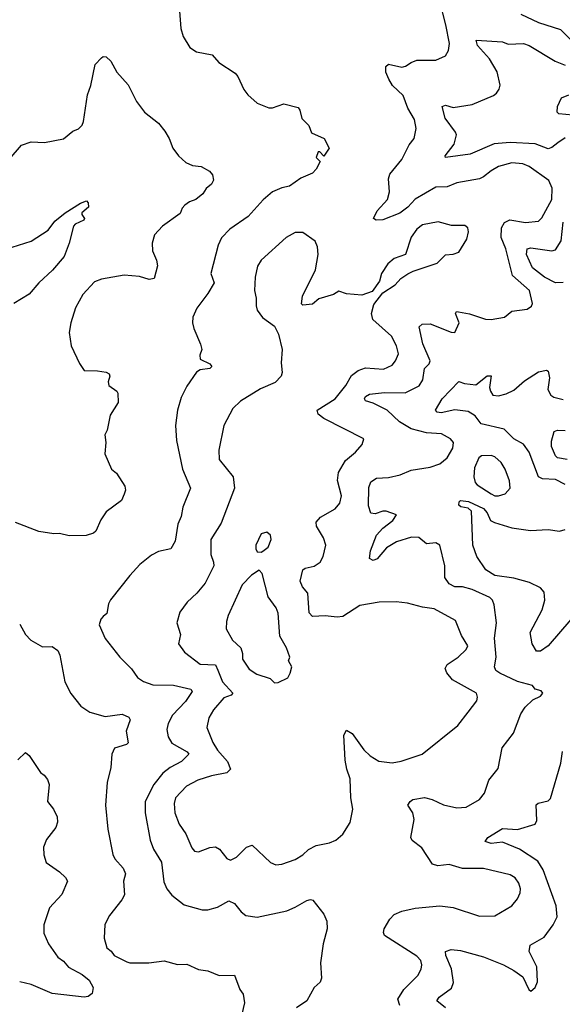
# Model space of a CAD drawing. Extents: x 1468344 to 1613994, y 525695 to 643861.
# Tile 402 of 427: x 1578415 to 1581270, y 627527 to 632711. Entities that reach past the tile are written whole.
import ezdxf

# ---------------------------------------------------------------- set-up
doc = ezdxf.new("R2010")
doc.units = 0

msp = doc.modelspace()

# ---------------------------------------------------------------- linework, layer by layer
at = {"layer": '0CON10XD'}
for points in [[(1580415, 627520.6), (1580405.4, 627555), (1580435.5, 627605), (1580510.2, 627679.8), (1580527.4, 627712.6), (1580530.9, 627735), (1580525, 627757.5), (1580505, 627780.8), (1580335, 627890), (1580329.4, 627905), (1580332.5, 627925), (1580362.5, 627975), (1580385, 628000.8), (1580425, 628017.1), (1580495, 628034.3), (1580625, 628045.7), (1580695, 628037.1), (1580835, 627992), (1580915, 627992.7), (1581005, 628045.6), (1581035, 628082), (1581047.5, 628115), (1581050.6, 628135), (1581041.9, 628165), (1581022.6, 628192.6), (1580995, 628208.6), (1580855, 628243.1), (1580745, 628242.6), (1580675, 628264.1), (1580615, 628256.6), (1580587.1, 628265), (1580531.7, 628351.7), (1580480.3, 628390.3), (1580472.9, 628405), (1580489.7, 628499.7), (1580483.8, 628535), (1580458, 628575), (1580468.6, 628595), (1580483.8, 628605), (1580545, 628615.5), (1580585, 628605.4), (1580645, 628577.7), (1580715, 628561.1), (1580764.4, 628565.6), (1580834.5, 628605.5), (1580861.4, 628638.6), (1580883.2, 628706.8), (1580931.7, 628768.3), (1580952.7, 628877.3), (1581013.3, 628955), (1581052.6, 629057.4), (1581075, 629091.2), (1581115, 629130), (1581155, 629150), (1581167.5, 629165), (1581158.3, 629178.3), (1581127, 629187), (1581112.5, 629205), (1581035, 629227.3), (1580940.5, 629270.5), (1580920.6, 629285), (1580913.8, 629305), (1580921.5, 629355), (1580912.9, 629455), (1580923.8, 629535), (1580911.2, 629631.2), (1580902.9, 629655), (1580888.3, 629668.3), (1580795, 629711.3), (1580745, 629724.6), (1580705, 629724.6), (1580675, 629740.5), (1580652.7, 629775), (1580651.5, 629835), (1580625.6, 629945), (1580605, 629956.5), (1580555, 629951.8), (1580515, 629985.5), (1580476.1, 629986.1), (1580398, 629962), (1580345, 629931.1), (1580295, 629872.9), (1580275, 629864.3), (1580256.2, 629875), (1580261.2, 629915), (1580293, 629997), (1580325, 630034.2), (1580378, 630075), (1580397.5, 630105), (1580343.9, 630123.9), (1580325, 630123.8), (1580285, 630108.8), (1580262.9, 630112.9), (1580250.9, 630150.9), (1580252.1, 630247.9), (1580262.1, 630277.9), (1580291.8, 630298.2), (1580355, 630300.8), (1580416.2, 630315), (1580475, 630340.4), (1580575.3, 630354.7), (1580625, 630373.1), (1580664, 630405), (1580693.8, 630455), (1580696.7, 630485), (1580682.5, 630505), (1580635, 630531.1), (1580555, 630536.5), (1580475, 630557.8), (1580414.1, 630594.1), (1580348.8, 630655), (1580275, 630691.6), (1580234.6, 630704.6), (1580229.4, 630715), (1580235, 630726.9), (1580255, 630739.6), (1580335, 630747.8), (1580442.7, 630747.3), (1580516.9, 630783.1), (1580535.4, 630815), (1580544.6, 630875), (1580569.8, 630900.2), (1580575.5, 630915), (1580536.8, 631005), (1580516, 631095), (1580532.4, 631107.6), (1580575, 631109.1), (1580685, 631065.7), (1580705, 631064), (1580728.1, 631115), (1580708, 631165), (1580712.5, 631175), (1580724, 631174), (1580782.4, 631162.4), (1580866.1, 631133.9), (1580895, 631132.5), (1580965, 631144.2), (1581004.1, 631175.9), (1581085, 631187.5), (1581107.4, 631202.6), (1581112.3, 631217.7), (1581098.1, 631285), (1581007.5, 631365), (1580972.4, 631505), (1580948.3, 631565), (1580950.3, 631615), (1580965.7, 631644.3), (1580993.2, 631656.8), (1581076.1, 631643.9), (1581145, 631650), (1581162.3, 631667.7), (1581214.4, 631765), (1581215.8, 631824.2), (1581199.2, 631865), (1581095, 631938.9), (1581063, 631953), (1581005, 631957.5), (1580935, 631938.5), (1580895, 631916.2), (1580855, 631883.1), (1580835, 631872.5), (1580715, 631851.9), (1580665, 631830.8), (1580605, 631828.8), (1580495, 631766.7), (1580456.9, 631725), (1580415, 631691.8), (1580325, 631657.5), (1580290, 631655), (1580276.7, 631665), (1580296.5, 631705), (1580350.7, 631765), (1580360, 631805), (1580356.2, 631873.8), (1580362, 631898), (1580425.6, 631975), (1580465, 632052), (1580490.6, 632085), (1580501.4, 632138.6), (1580491.8, 632185), (1580457.7, 632245), (1580431.9, 632311.9), (1580376.5, 632365), (1580357.9, 632397.9), (1580341.9, 632435), (1580341.4, 632465), (1580355, 632477.1), (1580425, 632462.1), (1580445, 632467.3), (1580475, 632486.4), (1580505, 632497.3), (1580605, 632498), (1580655, 632521.2), (1580671.7, 632548.3), (1580675.6, 632585), (1580657.5, 632685), (1580623.6, 632815)], [(1579255.9, 632755.9), (1579262, 632665), (1579275, 632622.5), (1579310, 632565), (1579345, 632541.2), (1579427, 632527), (1579462.5, 632485), (1579549.1, 632429.1), (1579562.4, 632412.4), (1579593.6, 632343.6), (1579616, 632315), (1579665, 632272), (1579725, 632248), (1579745, 632248), (1579805, 632267.5), (1579879.5, 632249.5)], [(1581051.1, 632741.1), (1581145, 632697.3), (1581259.7, 632659.7), (1581309.7, 632609.7), (1581465, 632521.5), (1581505, 632522.1), (1581539.3, 632530.7), (1581568.8, 632551.2), (1581690, 632725)], [(1581285, 632088.5), (1581247.2, 632062.8), (1581215, 632037.5), (1581195, 632031.3), (1581127.6, 632057.6), (1580995, 632063.9), (1580912.1, 632057.9), (1580785, 632002.5), (1580656, 631986), (1580654.4, 631995), (1580701.5, 632055), (1580712.9, 632105), (1580708.7, 632118.7), (1580652.8, 632192.8), (1580637.5, 632255), (1580655, 632261.1), (1580695, 632248.1), (1580795, 632265.5), (1580907.4, 632312.6), (1580924.3, 632325), (1580938.1, 632345), (1580943.2, 632366.8), (1580927.2, 632437.2), (1580886.8, 632505), (1580824.6, 632575), (1580816.2, 632603.8), (1580955.4, 632595.4), (1580985, 632581.9), (1581065, 632585.4), (1581095, 632574.6), (1581232.7, 632492.7), (1581285, 632472)], [(1578358.8, 631975), (1578425, 632050), (1578475, 632068), (1578545, 632063.8), (1578645, 632083.8), (1578695, 632123.8), (1578724.2, 632135.8), (1578744.4, 632155.6), (1578751.1, 632175), (1578771.4, 632315), (1578790, 632365), (1578812, 632475), (1578845, 632510), (1578855, 632516.7), (1578870, 632515), (1578895, 632492.5), (1578926.7, 632435), (1578985, 632367.5), (1579030.3, 632280.3), (1579071.2, 632225), (1579145, 632166), (1579178, 632125), (1579202, 632085), (1579220, 632035), (1579250, 631995), (1579290, 631960), (1579325, 631944.4), (1579369.1, 631939.1), (1579413, 631913), (1579428.8, 631895), (1579433.9, 631866.1), (1579424.2, 631845.8), (1579396.8, 631823.2), (1579378, 631795), (1579342.5, 631765), (1579307.7, 631752.3), (1579284.4, 631735), (1579270.3, 631719.7), (1579259.1, 631690.9), (1579165.8, 631625), (1579125, 631578.8), (1579112.5, 631535), (1579113.1, 631495), (1579135.6, 631445), (1579140.8, 631415), (1579121.7, 631348.3), (1579095.8, 631344.2), (1579045, 631358.9), (1578965, 631365.7), (1578845, 631346), (1578809.1, 631330.9), (1578747.5, 631265), (1578709.2, 631195), (1578684, 631115), (1578676, 631065), (1578686.2, 630995), (1578730.3, 630900.3), (1578753.9, 630863.9), (1578825, 630862), (1578870, 630855), (1578885, 630846.7), (1578890, 630835), (1578881.2, 630805), (1578883.3, 630785), (1578925.6, 630755.6), (1578932, 630745), (1578933.8, 630695), (1578890.5, 630629.5), (1578875, 630550), (1578863.3, 630525), (1578868.8, 630485), (1578863.8, 630425), (1578898, 630345), (1578925, 630323.3), (1578968.8, 630255), (1578972, 630235), (1578965, 630212.5), (1578950, 630180), (1578869.7, 630120.3), (1578842.1, 630077.9), (1578815, 630018.8), (1578802.7, 630007.3), (1578765, 629995.8), (1578675, 629994.3), (1578625, 630005.7), (1578595, 630004.3), (1578516.4, 630016.4), (1578393.4, 630063.4)], [(1581325, 632208.1), (1581251.2, 632215), (1581242.5, 632225), (1581244, 632255), (1581265, 632300), (1581305, 632315.7)], [(1579879.5, 632249.5), (1579889.2, 632235), (1579900.3, 632190.3), (1579936.2, 632155), (1579950, 632115), (1580016.7, 632085), (1580042.5, 632035), (1580015, 631993.3), (1579995, 632016), (1579984.6, 632015.4), (1579975.6, 631985.6), (1579996, 631965), (1579975.7, 631925), (1579956.2, 631903.8), (1579895, 631877.1), (1579835.4, 631834.6), (1579795, 631826.7), (1579745, 631804.3), (1579696.7, 631763.3), (1579617.5, 631675), (1579520.9, 631609.1), (1579476.8, 631563.2), (1579459.4, 631525), (1579421.1, 631375), (1579437.8, 631325), (1579405, 631268.8), (1579347.3, 631192.7), (1579326.2, 631145), (1579324, 631115), (1579330.8, 631085), (1579367, 631003), (1579374, 630975), (1579362.5, 630945), (1579364.4, 630924.4), (1579415, 630900), (1579425.7, 630885), (1579415, 630874.4), (1579365, 630868), (1579345, 630856.2), (1579295, 630781.2), (1579265, 630722.5), (1579245.7, 630655), (1579234.3, 630575), (1579240.8, 630495), (1579272.2, 630345), (1579314.3, 630245), (1579273.1, 630145), (1579264.5, 630095.5), (1579247.1, 630055), (1579232.9, 629965), (1579210, 629925), (1579145, 629912), (1579108.3, 629891.7), (1579047.3, 629842.7), (1578993.8, 629785), (1578892.7, 629657.3), (1578882, 629635), (1578873.8, 629585), (1578855, 629568.8), (1578841.2, 629555), (1578833.8, 629525), (1578865, 629453.3), (1578941.2, 629355), (1579003.1, 629293.1), (1579035, 629247.5), (1579066.6, 629226.6), (1579115, 629208.9), (1579225, 629208.2), (1579316.1, 629186.1), (1579322.5, 629175), (1579287.8, 629122.2), (1579219.6, 629050.4), (1579195.4, 629005), (1579189.6, 628975), (1579195.5, 628935), (1579215, 628901.9), (1579297, 628857), (1579305.7, 628845), (1579266.7, 628805), (1579206.4, 628775), (1579167.7, 628745), (1579121.5, 628685), (1579075.6, 628595), (1579074.5, 628535.5), (1579101.3, 628391.3), (1579118.6, 628345), (1579160.4, 628275), (1579172.6, 628172.6), (1579188.6, 628135), (1579215, 628102), (1579280.8, 628050.8), (1579375, 628024.2), (1579405, 628024.3), (1579455, 628039.2), (1579515, 628072), (1579545, 628058), (1579580, 628015), (1579605, 627995.8), (1579665, 627986.5), (1579819.8, 628020.2), (1579865, 628038.6), (1579925, 628074), (1579945, 628078.8), (1579956.7, 628075), (1580015, 628001.2), (1580031.1, 627965), (1580033.3, 627925), (1580011.1, 627845), (1579997.5, 627745), (1580002.9, 627665), (1579995.4, 627644.6), (1579964, 627615), (1579925, 627546), (1579871.8, 627508.2)], [(1578375, 631514.4), (1578475, 631544.4), (1578565, 631603.1), (1578599.5, 631650.5), (1578655, 631694), (1578734.4, 631745.6), (1578766.7, 631756.7), (1578775, 631747.5), (1578776.4, 631725), (1578742.5, 631695), (1578742, 631685), (1578756.2, 631665), (1578753.3, 631655), (1578706.7, 631635), (1578698, 631625), (1578675.6, 631535), (1578648.6, 631465), (1578588.1, 631391.9), (1578515.8, 631325), (1578464.5, 631265.5), (1578385, 631216.7)], [(1579762.2, 628262.2), (1579795, 628264.4), (1579865, 628290.6), (1579904.2, 628315), (1579935, 628343.1), (1579975, 628363.3), (1580045, 628376.9), (1580078.7, 628391.3), (1580115, 628424), (1580153.1, 628485), (1580167.5, 628555), (1580156.5, 628615), (1580154.1, 628715), (1580135.5, 628765), (1580126.8, 628813.2), (1580120, 628945), (1580135, 628970), (1580165, 628953.8), (1580226.3, 628866.3), (1580259.2, 628835), (1580305, 628806.9), (1580375, 628798.9), (1580422.4, 628807.6), (1580532.5, 628845), (1580720.8, 628995), (1580775.4, 629064.6), (1580820, 629125), (1580824.3, 629145), (1580818.6, 629165), (1580692, 629235), (1580662.5, 629272.5), (1580654.5, 629295), (1580663.3, 629316.7), (1580722.5, 629355), (1580764.2, 629395), (1580773.1, 629415), (1580739.4, 629469.4), (1580707.6, 629547.6), (1580595, 629609.4), (1580535, 629618.1), (1580455, 629640), (1580395, 629645.6), (1580305.9, 629644.1), (1580205, 629627.5), (1580115, 629570), (1580085, 629565.8), (1580022.1, 629572.1), (1579955, 629570), (1579938.5, 629588.5), (1579931.1, 629691.1), (1579903.6, 629725), (1579891.1, 629755), (1579904.7, 629815.3), (1579916.2, 629823.8), (1579965, 629833.6), (1579995.3, 629854.7), (1580011.1, 629885), (1580026.5, 629945), (1580013, 629983), (1579976.9, 630045), (1579975.6, 630065), (1579997.4, 630092.6), (1580074.7, 630135.3), (1580100, 630165), (1580107.5, 630205), (1580087.8, 630285), (1580091.9, 630328.1), (1580129.8, 630390.2), (1580181.4, 630435), (1580216.2, 630475), (1580226.2, 630505), (1580015, 630612.1), (1579986.2, 630635), (1579980, 630655), (1580074.8, 630715.2), (1580130.8, 630785), (1580161.6, 630838.4), (1580195, 630864.2), (1580235, 630878.9), (1580328.9, 630871.1), (1580375, 630892.9), (1580391.9, 630915), (1580407.6, 630952.4), (1580397.5, 630995), (1580370.6, 631045), (1580272.7, 631132.7), (1580266.5, 631165), (1580278.6, 631211.4), (1580325, 631273.3), (1580390, 631315), (1580420.6, 631349.4), (1580457.3, 631372.7), (1580485, 631387.5), (1580611.2, 631428.8), (1580655, 631473.3), (1580695, 631476.7), (1580725, 631487.5), (1580767.5, 631555), (1580776.7, 631595), (1580772.5, 631615), (1580757.5, 631627.5), (1580687.6, 631627.6), (1580616.4, 631646.4), (1580535, 631630.8), (1580505, 631608.8), (1580474.5, 631565.5), (1580445.6, 631474.4), (1580385, 631453.8), (1580351.2, 631425), (1580318.8, 631375), (1580307.5, 631335), (1580269.5, 631280.5), (1580215, 631261.4), (1580135, 631267.5), (1580095, 631281.1), (1580065.3, 631264.7), (1579988.6, 631241.4), (1579955, 631213.8), (1579905, 631207.5), (1579897.5, 631215), (1579902.5, 631255), (1579971.2, 631395), (1579986, 631475), (1579981.2, 631515), (1579970, 631545), (1579905, 631590), (1579865, 631590.8), (1579816.7, 631565), (1579685, 631446), (1579666.8, 631413.2), (1579653.1, 631355), (1579650, 631285), (1579659.2, 631245), (1579658.8, 631205), (1579665, 631182.5), (1579692.7, 631142.7), (1579755, 631097.5), (1579776.7, 631055), (1579795.8, 630975), (1579791.2, 630905), (1579796.1, 630853.9), (1579790, 630835), (1579758.8, 630801.2), (1579681.7, 630768.3), (1579577.4, 630702.6), (1579535.6, 630665), (1579488.5, 630575), (1579461.9, 630445), (1579464, 630395), (1579538.1, 630305), (1579544.4, 630245), (1579475, 630061.2), (1579421.5, 629975), (1579420.5, 629895), (1579435.5, 629855), (1579436.7, 629835), (1579390.5, 629745), (1579347.3, 629692.7), (1579295.8, 629645), (1579258.3, 629591.7), (1579242.5, 629535), (1579261.4, 629475), (1579250, 629425), (1579281.4, 629381.4), (1579365, 629318.2), (1579445, 629315.5), (1579457.2, 629287.2), (1579481.8, 629225), (1579536.5, 629165), (1579527.5, 629155), (1579489.6, 629140.4), (1579435, 629077.8), (1579409.5, 629035), (1579400.5, 628985), (1579431.1, 628905), (1579455.7, 628865.7), (1579509.1, 628805), (1579523.3, 628765), (1579504, 628746), (1579425, 628730.5), (1579352.2, 628707.8), (1579293.1, 628675), (1579234.6, 628615), (1579227.3, 628585), (1579231.2, 628535), (1579253.5, 628475), (1579289.4, 628425), (1579320.9, 628350.9), (1579335, 628334), (1579355, 628330), (1579415, 628353.1), (1579445, 628355.7), (1579466, 628345), (1579504.6, 628294.6), (1579525, 628286.9), (1579555, 628302.2), (1579608, 628355), (1579637.5, 628365), (1579735, 628274.2), (1579762.2, 628262.2)], [(1581275, 631326.9), (1581235, 631326.6), (1581175.9, 631355), (1581113.1, 631405), (1581081.8, 631475), (1581085.5, 631504.5), (1581105, 631510.9), (1581215, 631494.6), (1581235, 631498.9), (1581263.8, 631546.2), (1581274.4, 631645)], [(1581285, 630264.3), (1581235, 630290), (1581165, 630293.2), (1581145, 630304.5), (1581095.7, 630435), (1581065, 630476.7), (1581015, 630504.8), (1580964.9, 630554.9), (1580843.9, 630583.9), (1580811.7, 630625), (1580775, 630648.9), (1580705, 630657.2), (1580631.8, 630641.8), (1580612, 630645), (1580601.9, 630655), (1580638.5, 630715), (1580725, 630806.7), (1580755.5, 630795.5), (1580815, 630788.9), (1580875, 630835.5), (1580895, 630836), (1580887.1, 630775), (1580891.5, 630755), (1580905, 630734.5), (1580935, 630731.1), (1580975, 630740.9), (1581015, 630760.5), (1581070.4, 630809.6), (1581145, 630858), (1581186.4, 630866.4), (1581195, 630860), (1581202.5, 630825), (1581194.5, 630765), (1581208.9, 630735), (1581225, 630723.2), (1581275, 630710.9)], [(1581296.2, 630396.2), (1581244.3, 630405), (1581234.2, 630415), (1581213.8, 630465), (1581213, 630493), (1581226.4, 630543.6), (1581245, 630550.8), (1581285, 630548.9)], [(1580935, 630204.2), (1580970, 630215), (1580996, 630245), (1580992.7, 630282.7), (1580968.6, 630345), (1580949.1, 630379.1), (1580915, 630410), (1580895, 630416.2), (1580844.2, 630415.8), (1580830, 630405), (1580808.8, 630351.2), (1580804.3, 630305), (1580811.4, 630275), (1580821.7, 630261.7), (1580895, 630214.5), (1580915, 630204.4), (1580935, 630204.2)], [(1581315, 629552.5), (1581195, 629414.5), (1581155, 629386.9), (1581135, 629386), (1581111.9, 629425), (1581100.5, 629485), (1581163.8, 629605), (1581177.4, 629655), (1581175, 629697.1), (1581155, 629720.7), (1581097.5, 629747.5), (1581015, 629771.6), (1580914.2, 629785), (1580867.9, 629815), (1580820.6, 629885), (1580800, 629945), (1580793, 630123), (1580775, 630139.4), (1580736.7, 630146.7), (1580725.7, 630155.7), (1580726.8, 630173.2), (1580735, 630180), (1580776.2, 630175), (1580855, 630138.4), (1580874.8, 630115), (1580892.9, 630075), (1580913.2, 630063.2), (1581005, 630035.9), (1581101.9, 630021.9), (1581195, 630027.9), (1581255, 630019.2), (1581285, 630027.3)], [(1579685, 629907.5), (1579695, 629912.5), (1579722.5, 629935), (1579738.8, 629975), (1579735, 629997.5), (1579715, 630013.3), (1579686.1, 630003.9), (1579658, 629945), (1579656.7, 629925), (1579665, 629910), (1579685, 629907.5)], [(1579755, 629220), (1579775, 629222.5), (1579825, 629246.7), (1579838.8, 629271.2), (1579846.2, 629305), (1579828.8, 629335), (1579835.8, 629355.8), (1579818.6, 629405), (1579784.4, 629465), (1579775, 629586.7), (1579764.3, 629615), (1579723.1, 629673.1), (1579691.2, 629795), (1579675, 629812.5), (1579635, 629786.2), (1579585.8, 629735), (1579511.9, 629575), (1579503, 629543), (1579501.4, 629505), (1579534.4, 629445), (1579577.8, 629405), (1579587.5, 629375), (1579587.1, 629345), (1579622, 629292), (1579663.3, 629265), (1579732.7, 629242.7), (1579755, 629220)], [(1578415, 629528.8), (1578445.8, 629475), (1578473.8, 629445), (1578535, 629409.2), (1578585, 629410.6), (1578615, 629390.8), (1578626.7, 629365), (1578652.9, 629225), (1578684.5, 629164.5), (1578737.4, 629097.4), (1578784.6, 629064.6), (1578865, 629042.5), (1578955, 629054.4), (1578989.4, 629039.4), (1578995.9, 629025.9), (1578974.5, 628965.5), (1578985.7, 628904.3), (1578976.7, 628895), (1578914.6, 628875.4), (1578899.2, 628845), (1578894.2, 628775), (1578874.4, 628695), (1578866.7, 628575), (1578879.3, 628449.3), (1578905.5, 628315.5), (1578915, 628294), (1578959.4, 628245), (1578971.1, 628215), (1578960.6, 628175), (1578966.2, 628103.8), (1578953, 628077), (1578888, 627995), (1578862.1, 627947.9), (1578860, 627875), (1578873.8, 627825), (1578897, 627807), (1578911.2, 627785), (1578978.3, 627751.7)], [(1578405, 628814.3), (1578445, 628852.5), (1578465, 628837.5), (1578525, 628747.5), (1578543.9, 628733.9), (1578560.7, 628710.7), (1578569.2, 628685), (1578560.8, 628595), (1578592, 628555), (1578612, 628515), (1578613.9, 628486.1), (1578605, 628457.5), (1578556.2, 628395), (1578540, 628355), (1578542, 628315), (1578554.3, 628274.3), (1578624.2, 628224.2), (1578656.7, 628195), (1578666.2, 628175), (1578637.5, 628105), (1578572.5, 628035), (1578542.1, 627945), (1578542.8, 627902.8), (1578566.5, 627845), (1578616, 627776), (1578645, 627754.4), (1578672.4, 627722.4), (1578744.2, 627685), (1578780, 627655), (1578800.8, 627615), (1578795.8, 627584.2), (1578775, 627568.8), (1578755, 627564.3), (1578585, 627583.9), (1578475, 627630.9), (1578415, 627646.1)], [(1580655, 627509.4), (1580610, 627545), (1580622.5, 627565), (1580687.8, 627612.2), (1580698.2, 627641.8), (1580687.5, 627715), (1580656.9, 627785), (1580656, 627805), (1580685, 627816.7), (1580735, 627810.6), (1580855, 627776.9), (1580960, 627735), (1581015, 627705.8), (1581061.4, 627671.4), (1581094.6, 627604.6), (1581105, 627595.8), (1581127.1, 627615), (1581138.8, 627645), (1581136.7, 627725), (1581095.5, 627805), (1581101.5, 627838.5), (1581175, 627880.8), (1581221.4, 627945), (1581242.4, 627987.6), (1581237.5, 628045), (1581169.3, 628235), (1581141.4, 628281.4), (1581045.5, 628345), (1580955, 628381.5), (1580895, 628373.4), (1580863.8, 628385), (1580877.5, 628405), (1580955, 628452.7), (1581035, 628447.1), (1581127.5, 628475), (1581135.5, 628495), (1581133.2, 628576.8), (1581142.9, 628587.1), (1581195, 628598.1), (1581208.7, 628611.3), (1581262.3, 628797.7), (1581270.9, 628859.1)], [(1578978.3, 627751.7), (1578995, 627746), (1579095, 627745.7), (1579175, 627757.1), (1579245, 627737.1), (1579295, 627738.6), (1579355, 627710), (1579405, 627702.9), (1579465, 627679.2), (1579545, 627680), (1579573.8, 627605), (1579590.5, 627580.5), (1579598.2, 627535), (1579577.1, 627445)]]:
    msp.add_lwpolyline(points, dxfattribs=at)

doc.saveas('drawing.dxf')
